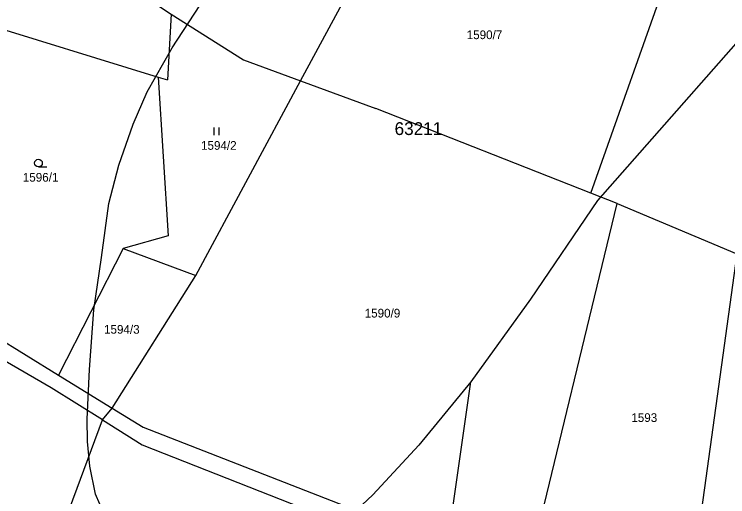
# Model space of a CAD drawing. Extents: x -546762 to -540209, y -1046851 to -1035694.
# Drawn here: x -543445.9 to -543306.6, y -1040809.1 to -1040714.9 of the extents above; entities that cross this region are included whole.
import ezdxf

# ---------------------------------------------------------------- set-up
doc = ezdxf.new("R2010")
doc.units = 0
for name, color, linetype in [('Vrstva 1', 7, 'Continuous'), ('Vrstva 18', 7, 'Continuous'), ('Vrstva 25', 7, 'Continuous'), ('Vrstva 52', 7, 'Continuous'), ('Vrstva 53', 7, 'Continuous'), ('Vrstva 6', 7, 'Continuous')]:
    doc.layers.add(name, color=color, linetype=linetype)

msp = doc.modelspace()

# ---------------------------------------------------------------- linework, layer by layer
at = {"layer": 'Vrstva 1'}
for points in [[(-543390.01, -1040727.91), (-543373.27, -1040696.81)], [(-543420.78, -1040711.2), (-543415.25, -1040714.92)], [(-543415.25, -1040714.92), (-543415.99, -1040727.72)], [(-543415.25, -1040714.92), (-543401.15, -1040723.81)], [(-543453.74, -1040716.1), (-543417.8, -1040727.16)], [(-543401.15, -1040723.81), (-543390.01, -1040727.91)], [(-543417.8, -1040727.16), (-543415.85, -1040758.17)], [(-543417.8, -1040727.16), (-543415.99, -1040727.72)], [(-543410.45, -1040765.88), (-543390.01, -1040727.91)], [(-543415.85, -1040758.17), (-543424.64, -1040760.63)], [(-543424.64, -1040760.63), (-543437.24, -1040785.32)], [(-543424.64, -1040760.63), (-543410.45, -1040765.88)], [(-543426.78, -1040791.75), (-543410.45, -1040765.88)], [(-543456.26, -1040773.62), (-543437.24, -1040785.32)], [(-543438.68, -1040787.79), (-543460.29, -1040775.34)], [(-543437.24, -1040785.32), (-543426.78, -1040791.75)], [(-543428.68, -1040794.07), (-543438.68, -1040787.79)], [(-543428.68, -1040794.07), (-543426.78, -1040791.75)], [(-543435.13, -1040811.43), (-543428.68, -1040794.07)]]:
    msp.add_lwpolyline(points, dxfattribs=at)
at = {"layer": 'Vrstva 25'}
for p, q in [((-543406.89, -1040738.48), (-543406.89, -1040736.98)), ((-543405.89, -1040738.48), (-543405.89, -1040736.98)), ((-543441.16, -1040744.7), (-543439.56, -1040744.7))]:
    msp.add_line(p, q, dxfattribs=at)
msp.add_circle((-543441.16, -1040743.95), 0.75, dxfattribs=at)
at = {"layer": 'Vrstva 52'}
for points in [[(-543317.14, -1040663.62), (-543311.45, -1040664.35), (-543305.16, -1040666.04), (-543300.43, -1040667.62), (-543295.83, -1040670.4), (-543291.83, -1040673.31), (-543288.56, -1040677.07), (-543286.75, -1040682.04), (-543285.9, -1040687.97), (-543286.02, -1040692.58), (-543287.72, -1040697.55), (-543290.99, -1040703.73), (-543293.97, -1040708.02), (-543332.07, -1040751.25), (-543345.15, -1040770.52), (-543356.78, -1040786.63)], [(-543428.35, -1040812.44), (-543430.05, -1040808.57), (-543431.14, -1040803.11), (-543431.62, -1040798.27), (-543431.68, -1040793.9), (-543431.19, -1040784.21), (-543430.34, -1040772.58), (-543428.89, -1040762.4), (-543427.44, -1040751.86), (-543425.5, -1040744.35), (-543422.71, -1040736.35), (-543419.93, -1040730.05), (-543415.08, -1040721.44), (-543409.7, -1040713.2)], [(-543356.78, -1040786.63), (-543366.95, -1040798.99), (-543375.91, -1040808.69), (-543384.15, -1040816.44)], [(-543303.12, -1040929.34), (-543308.45, -1040938.67), (-543312.69, -1040945.33), (-543316.93, -1040950.54), (-543321.53, -1040955.03), (-543329.28, -1040960.72), (-543334.73, -1040964.48), (-543340.54, -1040967.39), (-543347.57, -1040968.96), (-543353.38, -1040969.69), (-543358.47, -1040969.08), (-543362.83, -1040967.39), (-543366.94, -1040964.24), (-543370.58, -1040959.87), (-543372.88, -1040956.12), (-543374.69, -1040951.39), (-543376.15, -1040946.06), (-543376.87, -1040941.09), (-543377.12, -1040934.79), (-543377.12, -1040930.19), (-543376.51, -1040925.22), (-543375.75, -1040919.57), (-543356.78, -1040786.63)]]:
    msp.add_lwpolyline(points, dxfattribs=at)
at = {"layer": 'Vrstva 6'}
for points in [[(-543333.35, -1040749.84), (-543317.56, -1040705.14)], [(-543390.01, -1040727.91), (-543375.35, -1040733.3)], [(-543333.35, -1040749.84), (-543375.35, -1040733.3)], [(-543328.21, -1040751.86), (-543333.35, -1040749.84)], [(-543345.87, -1040824.69), (-543328.21, -1040751.86)], [(-543328.21, -1040751.86), (-543304.84, -1040761.68)], [(-543304.84, -1040761.68), (-543315.35, -1040837.41)], [(-543426.78, -1040791.75), (-543420.75, -1040795.46)], [(-543428.68, -1040794.07), (-543420.93, -1040798.94)], [(-543420.75, -1040795.46), (-543345.87, -1040824.69)], [(-543420.93, -1040798.94), (-543344.09, -1040829.21)]]:
    msp.add_lwpolyline(points, dxfattribs=at)

# ---------------------------------------------------------------- texts
at = {"layer": 'Vrstva 18'}
for s, p in [('1590/7', (-543357.59, -1040719.77)), ('1594/2', (-543409.44, -1040741.36)), ('1596/1', (-543444.22, -1040747.58)), ('1590/9', (-543377.5, -1040774.09)), ('1594/3', (-543428.37, -1040777.25)), ('1593', (-543325.46, -1040794.47))]:
    msp.add_text(s, height=1.7, dxfattribs=at).set_placement(p)
at = {"layer": 'Vrstva 53'}
msp.add_text('63211', height=2.5, dxfattribs=at).set_placement((-543371.66, -1040738.48))

doc.saveas('drawing.dxf')
